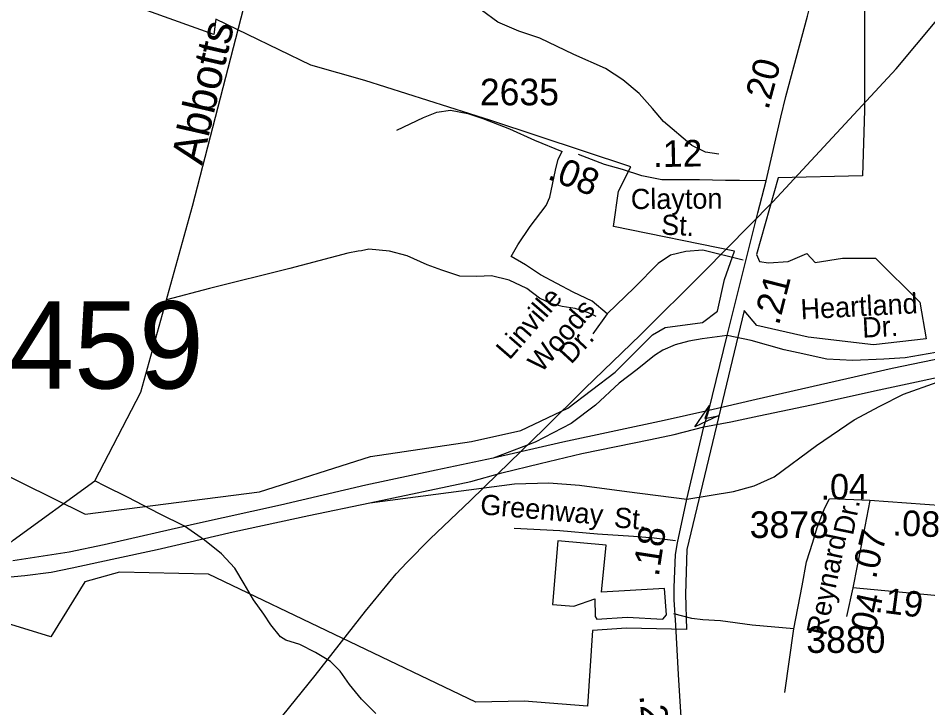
# Model space of a CAD drawing. Extents: x 1547597 to 1699558, y 810033 to 920809.
# Drawn here: x 1682473 to 1686750, y 850368 to 853611 of the extents above; entities that cross this region are included whole.
import ezdxf

# ---------------------------------------------------------------- set-up
doc = ezdxf.new("R2010")
doc.units = 0
for name, color, linetype in [('Exist Boundary Political City Limit New', 7, 'Continuous'), ('Exist Boundary Political City Limit New Hole', 7, 'Continuous'), ('Exist Hydrographic Creek Single Shore', 7, 'Continuous'), ('Exist Hydrographic Creek Single Shore Label', 7, 'Continuous'), ('Exist Hydrographic Misc Water Feature', 7, 'Continuous'), ('Exist Road Non-System Type 51', 7, 'Continuous'), ('Exist Road Non-System Type 51 Label', 7, 'Continuous'), ('Exist Road Primary Interstate Divided Center Attributed', 7, 'Continuous'), ('Exist Road Primary Interstate Ramp 1 Lane Attributed', 7, 'Continuous'), ('Exist Road Primary NC Attributed', 7, 'Continuous'), ('Exist Road Primary NC Service Mileage Hundredths English Label', 7, 'Continuous'), ('Exist Road Primary NC UnDivided 4 Lane Attributed', 7, 'Continuous'), ('Exist Road Secondary Mileage Hundredths English Label', 7, 'Continuous'), ('Exist Road Secondary Structure Culvert Number Label', 7, 'Continuous'), ('Exist Road Secondary Structure Standard Bridge Attributed CELL', 7, 'Continuous'), ('Exist Road Secondary Type 51 Attributed', 7, 'Continuous'), ('Exist Road Secondary Type 51 Label', 7, 'Continuous'), ('Exist Road Secondary Type 51 Number Label', 7, 'Continuous'), ('Exist Utilities Electrical Transmission Line', 7, 'Continuous'), ('Map Preparation Boundary City Limit Buffer Line', 7, 'Continuous')]:
    doc.layers.add(name, color=color, linetype=linetype)

msp = doc.modelspace()

# ---------------------------------------------------------------- linework, layer by layer
at = {"layer": 'Exist Boundary Political City Limit New'}
for points in [[(1685295.5, 852797.5), (1685354, 852912), (1684695.5, 853129.2), (1684102.2, 853317.5), (1683849, 853389.9), (1683402.5, 853606.3), (1683393.2, 853534.7), (1682805.9, 853745.3), (1682730.9, 853844.5), (1682557.3, 854105.9), (1682480.1, 854205.2), (1682367.8, 854339.2), (1682299.4, 854506.8), (1682308.4, 855272.3), (1682323.8, 855894.3), (1682480.1, 856935.4), (1683161.1, 856837.5), (1683199.7, 857239.3), (1681682.6, 857430.5), (1681672.4, 857621.3), (1681157.6, 857697), (1681304.1, 857839.5), (1681421.7, 858060.6), (1681486, 858263.1)], [(1686857.8, 855545), (1686824.8, 855102.1), (1687419.8, 855071.3), (1687394.2, 854311.6), (1687089.6, 854315.6), (1687110.3, 854668), (1686807.2, 854678.4), (1686789.2, 854046.9), (1686455, 854090.9), (1686452.3, 853568), (1686452.4, 853177.8), (1686442.2, 852870.2), (1686045.8, 852859.9)], [(1680729.8, 854567.4), (1681793.9, 854499.8), (1681622.4, 852815.7), (1681655.7, 852747.6), (1681807.3, 852648.8), (1681448.5, 851940.4), (1682788, 851278.3), (1683606.8, 851383.5), (1684129.8, 851550.4), (1684604.1, 851621.1), (1684836.6, 851672.5), (1685056.9, 851777.8), (1685279.6, 851946.7), (1685455.9, 852122.2), (1685515, 852155.7), (1685690.5, 852179.7), (1685760.7, 852233.9)], [(1686045.8, 852859.9), (1685944.7, 852500.3), (1685957.7, 852466.6), (1686000.6, 852460.6), (1686092.4, 852466.6), (1686180.2, 852504.9), (1686219.4, 852461.4), (1686348.9, 852482.2), (1686504.4, 852482.2), (1686711.7, 852274.8), (1686742.7, 852103.5), (1686494, 852075.3), (1686186.5, 852111.6), (1685945.5, 852166), (1685886, 852236), (1685617.1, 851111.9), (1685609.7, 850902.7)], [(1685760.7, 852233.9), (1685794.3, 852382.4), (1685841.2, 852515), (1685272.1, 852631.7), (1685295.5, 852797.5)], [(1683366.9, 850997.3), (1682948.6, 851005.2), (1682786.4, 850960), (1682625.9, 850702.5), (1682334.9, 850791.1), (1682039.1, 850876.4), (1681966.1, 850713.5), (1681888.2, 850558.4)], [(1684852.3, 850399.6), (1684625.1, 850394.9), (1683366.9, 850997.3)], [(1685609.7, 850902.7), (1685615.1, 850735.6), (1685333, 850741.9), (1685172.3, 850730.9), (1685149.2, 850375.9), (1684852.3, 850399.6)]]:
    msp.add_lwpolyline(points, dxfattribs=at)
at = {"layer": 'Exist Boundary Political City Limit New Hole'}
msp.add_lwpolyline([(1685183.3, 850880.6), (1685184.9, 850797.1), (1685192.7, 850784.5), (1685336.1, 850793.9), (1685503.2, 850784.5), (1685520.5, 850805), (1685511.1, 850929.5), (1685214.8, 850912.2), (1685236.9, 851132.8), (1685009.9, 851153.3), (1684985.6, 850853.8), (1685085.6, 850846), (1685183.3, 850880.6)], dxfattribs=at)
at = {"layer": 'Exist Hydrographic Creek Single Shore'}
msp.add_lwpolyline([(1681642.7, 849867.9), (1681716.7, 849999.8), (1681798.3, 850108.1), (1681901.6, 850241.5), (1681999.5, 850578.2), (1682190.3, 850931.9), (1682273.2, 851001.1), (1682449.4, 851156.7), (1682833.6, 851434.8), (1683049.2, 851851.6), (1683292.2, 852726.5), (1683543.8, 853705), (1683645.2, 854252.4)], dxfattribs=at)
at = {"layer": 'Exist Hydrographic Misc Water Feature'}
for points in [[(1685766.6, 852972.1), (1685704.6, 852980.7), (1685640.8, 853012.4), (1685507.3, 853125.9), (1685455.6, 853186), (1685392, 853256.3), (1685316.2, 853321), (1685234.6, 853373.6), (1685084.7, 853439.7), (1684925, 853516.9), (1684827.3, 853549.2), (1684727.3, 853592.3), (1684651.6, 853648.8), (1684549.8, 853713.3), (1684454.2, 853777.6), (1684336.2, 853808.7), (1684200.3, 853827.1), (1684074.2, 853829.6), (1683904.2, 853818.3), (1683787.8, 853796.9), (1683701.7, 853769.9), (1683629.3, 853744.3), (1683573.4, 853714.3), (1683543.8, 853705)], [(1685190.1, 852208.4), (1685154.1, 852224.7), (1685092.2, 852245.6), (1685030.3, 852255.9), (1684980.2, 852267.6), (1684924.6, 852294.2), (1684864.6, 852340.5), (1684780.8, 852379.2), (1684698.7, 852399.7), (1684628.7, 852396.2), (1684548.8, 852398.6), (1684464.8, 852426.6), (1684394.9, 852451), (1684301.1, 852493.9), (1684219.2, 852516.1), (1684121.1, 852524.6), (1684087.1, 852517.2), (1684071, 852515.1), (1684022.8, 852505.4), (1683750.4, 852434.5), (1683371.7, 852340.6), (1683169.9, 852286.4)], [(1684153.7, 850341.1), (1684086.4, 850408.1), (1684029.8, 850477.5), (1683986.9, 850539.8), (1683941.5, 850585.1), (1683870.2, 850627.6), (1683797, 850665.1), (1683731.4, 850686.2), (1683705.3, 850702.3), (1683660.3, 850759), (1683627.3, 850808.2), (1683578.5, 850876.4), (1683535.5, 850951.1), (1683490.7, 851024.3), (1683428, 851092.8), (1683348.9, 851156.8), (1683254.1, 851221.9), (1683136.9, 851280.1), (1682986.3, 851358.7), (1682881, 851410), (1682833.6, 851434.8)]]:
    msp.add_lwpolyline(points, dxfattribs=at)
at = {"layer": 'Exist Road Non-System Type 51'}
msp.add_line((1686078.2, 850440.5), (1686120.1, 850739.7), dxfattribs=at)
for points in [[(1684252.6, 853084.9), (1684377.8, 853144.4), (1684440.4, 853169.1), (1684504.6, 853177.8), (1684546.5, 853171), (1684586.3, 853162.1), (1684657.9, 853138.7), (1684783, 853090.1), (1684900, 853037.7), (1685030.1, 852983.7)], [(1685241.4, 852220.5), (1685170.8, 852280.4), (1685082.5, 852323.3), (1684928, 852404.6), (1684857.4, 852451.7), (1684791.2, 852490.2), (1684822.1, 852545.9), (1684879.4, 852631.5), (1684954.5, 852730), (1684972.1, 852768.6), (1684998.6, 852897), (1685011.9, 852948.4), (1685030.1, 852983.7)], [(1685881.4, 852473.1), (1685691.6, 852520.2), (1685611.3, 852513.1), (1685539.7, 852496.5), (1685481.4, 852458.1), (1685369.8, 852344.7), (1685241.4, 852220.5), (1685175.2, 852126.3)], [(1686120.1, 850739.7), (1686158.3, 850941.2), (1686178.6, 851054.8), (1686208.5, 851146.3), (1686229.9, 851215.9), (1686265.9, 851309.2), (1686286.7, 851350.8)], [(1684805, 851212.7), (1685018.9, 851202.4), (1685196.7, 851186.8), (1685366.6, 851175.3), (1685462.5, 851167.4), (1685563.6, 851154.4)], [(1686120.1, 850739.7), (1685924.3, 850756.2), (1685775.2, 850777.4), (1685692.6, 850782.3), (1685640.7, 850787.3), (1685554.8, 850809.7)]]:
    msp.add_lwpolyline(points, dxfattribs=at)
at = {"layer": 'Exist Road Primary Interstate Divided Center Attributed'}
for points in [[(1687258.3, 852103.3), (1686582.9, 851963.3), (1685943.1, 851818.4), (1685719.8, 851765.5)], [(1685697.3, 851689.5), (1685823.5, 851713.3), (1685955.3, 851740.5), (1686203.5, 851792.5), (1686520.8, 851863.2), (1686952, 851955.9)], [(1685719.8, 851765.5), (1685509.4, 851719.1), (1685034.2, 851617), (1684706.7, 851542.7)], [(1684126, 851331.6), (1684600.2, 851432.9), (1684746.1, 851472.5), (1684926.8, 851517.6), (1685122.8, 851563.3), (1685445, 851630.4), (1685556.9, 851653.7), (1685697.3, 851689.5)], [(1684706.7, 851542.7), (1684438.4, 851484.9), (1684106.8, 851414.7), (1683705.5, 851320.6), (1683301.6, 851231.7), (1682877.4, 851135.1), (1682711.8, 851099.5), (1682528.9, 851071.6), (1682446.6, 851058.9)], [(1682421.2, 850982.6), (1682503.5, 850990.2), (1682628, 851005.5), (1682727, 851025.8), (1682914, 851066.5), (1683126.3, 851112.2), (1683482.8, 851195.1), (1683839.3, 851272.3), (1684126, 851331.6)]]:
    msp.add_lwpolyline(points, dxfattribs=at)
at = {"layer": 'Exist Road Primary Interstate Ramp 1 Lane Attributed'}
for points in [[(1685806.8, 852118.9), (1685689.1, 852103.4), (1685625.5, 852092.9), (1685561.9, 852075.2), (1685504.5, 852049.1), (1685464.9, 852024.1), (1685383.6, 851958.4), (1685298.9, 851895.4), (1685186.8, 851791.3), (1685072.8, 851705.2), (1684903.2, 851617.9), (1684706.7, 851542.7)], [(1687258.3, 852103.3), (1686859.6, 852051.3), (1686643.4, 852013.6), (1686542.2, 852007.4), (1686397.3, 852001.1), (1686274.6, 852008.3), (1686140.1, 852037.6), (1686075, 852052.2), (1685918.6, 852095.2), (1685806.8, 852118.9)], [(1685616.7, 851349.3), (1685836.7, 851385.8), (1685932.7, 851411.9), (1686027.6, 851454.6), (1686225.9, 851601), (1686403.5, 851721.8), (1686523.5, 851787.3), (1686635.1, 851843.6), (1686952, 851955.9)], [(1684126, 851331.6), (1684806, 851420.9), (1684967.1, 851426.3), (1685112, 851415.5), (1685334.9, 851386), (1685616.7, 851349.3)]]:
    msp.add_lwpolyline(points, dxfattribs=at)
at = {"layer": 'Exist Road Primary NC Attributed'}
for points in [[(1685697.3, 851689.5), (1685719.8, 851765.5)], [(1685616.7, 851349.3), (1685697.3, 851689.5)], [(1685686.2, 849715.3), (1685646.9, 849801), (1685633.9, 849864.3), (1685620.4, 849972.3), (1685605.7, 850137.5), (1685588.4, 850347.7), (1685577.8, 850524.3), (1685565.6, 850756.9), (1685557, 850876.1), (1685557, 850933.8), (1685564, 851089.6), (1685572.3, 851143.8), (1685616.7, 851349.3)]]:
    msp.add_lwpolyline(points, dxfattribs=at)
at = {"layer": 'Exist Road Primary NC UnDivided 4 Lane Attributed'}
for points in [[(1685989.4, 852845.5), (1686059, 853145.4), (1686082, 853242.4), (1686183.9, 853620.6), (1686247.5, 853872.2)], [(1685806.8, 852118.9), (1685951.1, 852695.4), (1685989.4, 852845.5)], [(1685719.8, 851765.5), (1685806.8, 852118.9)]]:
    msp.add_lwpolyline(points, dxfattribs=at)
at = {"layer": 'Exist Road Secondary Structure Standard Bridge Attributed CELL'}
msp.add_lwpolyline([(1685764.2, 851741.2), (1685654.2, 851688.6), (1685723.1, 851789.1), (1685700.5, 851728.2)], close=True, dxfattribs=at)
at = {"layer": 'Exist Road Secondary Type 51 Attributed'}
msp.add_line((1686397.1, 850931.7), (1686367.5, 850796.9), dxfattribs=at)
for points in [[(1685989.4, 852845.5), (1685864.8, 852846.9), (1685799.2, 852847.8), (1685675.7, 852851.5), (1685589.4, 852850.1), (1685498.6, 852850.1), (1685405.2, 852868.9), (1685313.5, 852899.3), (1685229.9, 852923), (1685106.8, 852969.9)], [(1686476.9, 851342.7), (1686286.7, 851350.8)], [(1686476.9, 851342.7), (1686437.2, 851139.9), (1686397.1, 850931.7)], [(1686907.9, 851311.6), (1686476.9, 851342.7)], [(1687413.7, 850843.9), (1686881, 850887.2), (1686397.1, 850931.7)]]:
    msp.add_lwpolyline(points, dxfattribs=at)
at = {"layer": 'Exist Utilities Electrical Transmission Line'}
msp.add_lwpolyline([(1683558, 850135.8), (1683868.4, 850520.5), (1684105.7, 850821.9), (1684249.7, 850998.5), (1684300.2, 851051.9), (1684409.5, 851162.7), (1684599.5, 851342.7), (1684726.9, 851467.4), (1684947.4, 851681.1), (1685137.5, 851869.1), (1685398.4, 852122.2), (1685695.7, 852417.1), (1686021.4, 852747.7), (1686600.4, 853373.5), (1686880.2, 853708.6), (1687090.9, 853956.4), (1687526.8, 854481.7), (1687902, 854933.7), (1688265, 855376), (1688552.9, 855718.9), (1688869.2, 856107.5), (1689185.4, 856486.3), (1689483.4, 856841.1), (1689793.7, 857212)], dxfattribs=at)
at = {"layer": 'Map Preparation Boundary City Limit Buffer Line'}
for points in [[(1685295.5, 852797.5), (1685354, 852912), (1684695.5, 853129.2), (1684102.2, 853317.5), (1683849, 853389.9), (1683402.5, 853606.3), (1683393.2, 853534.7), (1682805.9, 853745.3), (1682730.9, 853844.5), (1682557.3, 854105.9), (1682480.1, 854205.2), (1682367.8, 854339.2), (1682299.4, 854506.8), (1682308.4, 855272.3), (1682323.8, 855894.3), (1682480.1, 856935.4), (1683161.1, 856837.5), (1683199.7, 857239.3), (1681682.6, 857430.5), (1681672.4, 857621.3), (1681157.6, 857697), (1681304.1, 857839.5), (1681421.7, 858060.6), (1681486, 858263.1)], [(1686857.8, 855545), (1686824.8, 855102.1), (1687419.8, 855071.3), (1687394.2, 854311.6), (1687089.6, 854315.6), (1687110.3, 854668), (1686807.2, 854678.4), (1686789.2, 854046.9), (1686455, 854090.9), (1686452.3, 853568), (1686452.4, 853177.8), (1686442.2, 852870.2), (1686045.8, 852859.9)], [(1680729.8, 854567.4), (1681793.9, 854499.8), (1681622.4, 852815.7), (1681655.7, 852747.6), (1681807.3, 852648.8), (1681448.5, 851940.4), (1682788, 851278.3), (1683606.8, 851383.5), (1684129.8, 851550.4), (1684604.1, 851621.1), (1684836.6, 851672.5), (1685056.9, 851777.8), (1685279.6, 851946.7), (1685455.9, 852122.2), (1685515, 852155.7), (1685690.5, 852179.7), (1685760.7, 852233.9)], [(1686045.8, 852859.9), (1685944.7, 852500.3), (1685957.7, 852466.6), (1686000.6, 852460.6), (1686092.4, 852466.6), (1686180.2, 852504.9), (1686219.4, 852461.4), (1686348.9, 852482.2), (1686504.4, 852482.2), (1686711.7, 852274.8), (1686742.7, 852103.5), (1686494, 852075.3), (1686186.5, 852111.6), (1685945.5, 852166), (1685886, 852236), (1685617.1, 851111.9), (1685609.7, 850902.7)], [(1685760.7, 852233.9), (1685794.3, 852382.4), (1685841.2, 852515), (1685272.1, 852631.7), (1685295.5, 852797.5)], [(1683366.9, 850997.3), (1682948.6, 851005.2), (1682786.4, 850960), (1682625.9, 850702.5), (1682334.9, 850791.1), (1682039.1, 850876.4), (1681966.1, 850713.5), (1681888.2, 850558.4)], [(1684852.3, 850399.6), (1684625.1, 850394.9), (1683366.9, 850997.3)], [(1685609.7, 850902.7), (1685615.1, 850735.6), (1685333, 850741.9), (1685172.3, 850730.9), (1685149.2, 850375.9), (1684852.3, 850399.6)]]:
    msp.add_lwpolyline(points, dxfattribs=at)

# ---------------------------------------------------------------- texts
at = {"layer": 'Exist Hydrographic Creek Single Shore Label'}
msp.add_text('Abbotts', height=150, rotation=77.0249, dxfattribs=at).set_placement((1683336.6, 852916.1))
at = {"layer": 'Exist Road Non-System Type 51 Label'}
for s, rotation, p in [('Linville', 49.0111, (1684782.5, 851999.9)), ('Heartland', 3.0149, (1686153.8, 852194.7)), ('Woods', 49.0111, (1684932.2, 851939.4)), ('Dr.', 3.0149, (1686443.3, 852108.3)), ('Dr.', 47.318, (1685072.5, 851980.1)), ('Greenway', 354.9856, (1684642.3, 851278.5)), ('St.', 355.2905, (1685271.3, 851217.1))]:
    msp.add_text(s, height=95, rotation=rotation, dxfattribs=at).set_placement(p)
at = {"layer": 'Exist Road Primary NC Service Mileage Hundredths English Label'}
for s, rotation, p in [('.20', 74.924, (1685999.4, 853176)), ('.21', 75.9423, (1686049.7, 852163.3)), ('.18', 81.2538, (1685484.1, 850981.6)), ('.20', 274.7278, (1685393.7, 850426.3))]:
    msp.add_text(s, height=125, rotation=rotation, dxfattribs=at).set_placement(p)
at = {"layer": 'Exist Road Secondary Mileage Hundredths English Label'}
for s, height, rotation, p in [('.12', 125, 0.9142, (1685458.4, 852910.5)), ('.08', 125, 338.3937, (1684956.2, 852857.2)), ('.04', 120, 0.0772, (1686245.5, 851347.5)), ('.08', 120, 357.7608, (1686582.4, 851179.1)), ('.07', 120, 76.2348, (1686505.2, 850970.4)), ('.19', 120, 352.5448, (1686497.5, 850820.4)), ('.04', 120, 77.8836, (1686493, 850675.3))]:
    msp.add_text(s, height=height, rotation=rotation, dxfattribs=at).set_placement(p)
at = {"layer": 'Exist Road Secondary Structure Culvert Number Label'}
msp.add_text('C459', height=410.1, dxfattribs=at).set_placement((1682034.4, 851869.5))
at = {"layer": 'Exist Road Secondary Type 51 Label'}
for s, rotation, p in [('Clayton', 0.3589, (1685353.4, 852713.1)), ('St.', 357.3653, (1685494.2, 852593.6)), ('Dr.', 78.384, (1686397.7, 851175.4)), ('Reynard', 78.384, (1686270.9, 850703.6))]:
    msp.add_text(s, height=95, rotation=rotation, dxfattribs=at).set_placement(p)
at = {"layer": 'Exist Road Secondary Type 51 Number Label'}
for s, p in [('2635', (1684643.5, 853201.3)), ('3878', (1685912.4, 851166.9)), ('3880', (1686178.6, 850626.3))]:
    msp.add_text(s, height=125, dxfattribs=at).set_placement(p)

doc.saveas('drawing.dxf')
